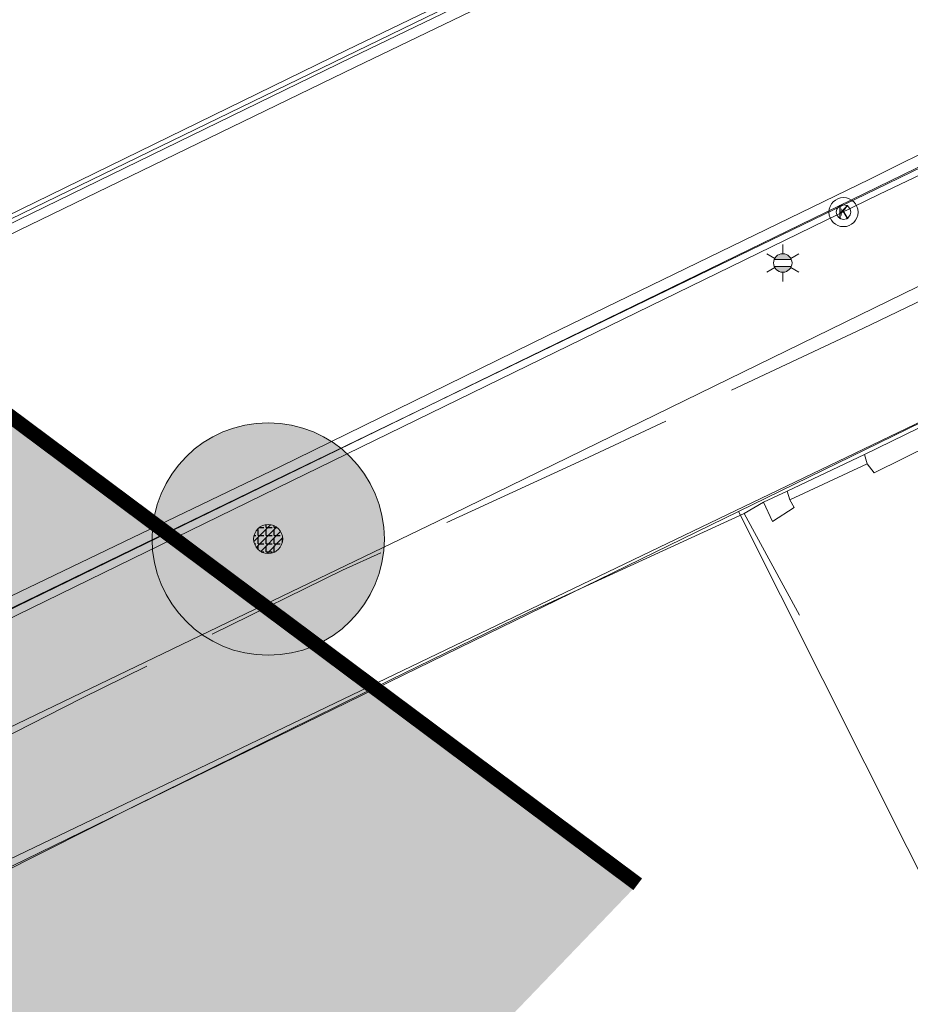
# Model space of a CAD drawing. Header units: metres. Extents: x 163543 to 168130, y 402678 to 405437.
# Tile 225 of 656: x 165479 to 165494, y 403862 to 403879. Entities that reach past the tile are written whole.
import ezdxf
from ezdxf.enums import TextEntityAlignment as Align

# ---------------------------------------------------------------- set-up
doc = ezdxf.new("R2010")
doc.units = ezdxf.units.M
doc.linetypes.add('X-CA190022.004-UO-DTM inmeting_v0.1$0$DASHED2', pattern=[0.375, 0.25, -0.125])
doc.linetypes.add('X-CA190022.004-UO-TXT_Tekst 1op200$0$AL-DETAILS', pattern=[5.2, 2, -1.2, 2])
doc.layers.get('0').update_dxf_attribs({"lineweight": 25})
for name, color, linetype, lineweight in [('X-CA190022.004-UO-BGT_Ondergrond$0$GE_203_VGOHaag_Lijn_GEM', 253, 'X-CA190022.004-UO-BGT_Ondergrond$0$Heg', 9), ('X-CA190022.004-UO-BGT_Ondergrond$0$GE_314_WGDRijbaanLokaleweg_Vlak_GEM', 253, 'Continuous', 9), ('X-CA190022.004-UO-BGT_Ondergrond$0$GE_317_WGDVoetpad_Vlak_GEM', 253, 'Continuous', 9), ('X-CA190022.004-UO-BGT_Ondergrond$0$GE_366_OWGBerm_groenvoorziening_Vlak_GEM', 253, 'Continuous', 9), ('X-CA190022.004-UO-BGT_Ondergrond$0$GE_401_OTDErf_Vlak_GEM', 253, 'Continuous', 9), ('X-CA190022.004-UO-BGT_Ondergrond$0$GE_479_BTDGroenvoorziening_grasenkruida_GEM', 253, 'Continuous', 9), ('X-CA190022.004-UO-BGT_Ondergrond$0$GE_861_PALLichtmast_Punt_GEM', 253, 'Continuous', 9), ('X-CA190022.004-UO-DTM inmeting_v0.1$0$B-WE-AL-TOPOGRAFIE_CULTUURGRENS-G', 246, 'X-CA190022.004-UO-DTM inmeting_v0.1$0$DASHED2', 0), ('X-CA190022.004-UO-DTM inmeting_v0.1$0$B-WE-GR-BOOM-S', 246, 'Continuous', 0), ('X-CA190022.004-UO-DTM inmeting_v0.1$0$B-WE-IE-TERREINAFSCHEIDING_KUNSTMATIG_MUUR-G', 246, 'X-CA190022.004-UO-DTM inmeting_v0.1$0$IE-TERREINAFSCHEIDING-KUNSTMATIG-DICHT', 0), ('X-CA190022.004-UO-DTM inmeting_v0.1$0$B-WE-IE-TERREINAFSCHEIDING_KUNSTMATIG_RASTERHEKWERK-G', 246, 'X-CA190022.004-UO-DTM inmeting_v0.1$0$IE-TERREINAFSCHEIDING-KUNSTMATIG-OPEN', 0), ('X-CA190022.004-UO-DTM inmeting_v0.1$0$B-WE-RI-HWA_KOLK-S', 246, 'Continuous', 0), ('X-CA190022.004-UO-DTM inmeting_v0.1$0$B-WE-VH-KANTOPSLUITING_ACHTERKANTBAND-G', 246, 'Continuous', 0), ('X-CA190022.004-UO-DTM inmeting_v0.1$0$B-WE-VH-KANTOPSLUITING_VOORKANTBAND-G', 246, 'Continuous', 0), ('X-CA190022.004-UO-DTM inmeting_v0.1$0$B-WE-VH-VERHARDING_ASFALT-G', 246, 'Continuous', 0), ('X-CA190022.004-UO-KAD_Percelen$0$B-WE-KG-GRENS_PERCEEL-GV', 150, 'Continuous', 9), ('X-CA190022.004-UO-TXT_Tekst 1op200$0$X-XX-AL-VERWIJZING_DETAIL-G', 7, 'X-CA190022.004-UO-TXT_Tekst 1op200$0$AL-DETAILS', 0), ('X-CA190022.004-UO-WHM_Putten en kolken combi_v0.1$0$KOLK INMETING', 251, 'Continuous', 18)]:
    doc.layers.add(name, color=color, linetype=linetype, lineweight=lineweight)
doc.layers.add('X-CA190022.004-UO-DWM_Beplanting$0$B-WE-GR-BOOM-S AFKOMSTIG UIT DTM_v0.4', color=252, linetype='Continuous')
doc.layers.add('X-CA190022.004-UO-DWM_Beplanting$0$N-GV-GR-GRAS-A-200', color=7, linetype='Continuous')
doc.layers.add('X-CA190022.004-UO-TXT_Tekst 1op200$0$X-XX-AL-VERWIJZING-V', color=253, linetype='Continuous', lineweight=0, transparency=0.4)
doc.styles.add('X-CA190022.004-UO-BGT_Ondergrond$0$NLCS-ISO', font='NLCS-ISO.ttf')
doc.styles.add('X-CA190022.004-UO-DTM inmeting_v0.1$0$ISOCPEUR 9 PT', font='isocpeur.ttf', dxfattribs={"height": 2.4402})
doc.styles.add('X-CA190022.004-UO-WHM_Putten en kolken combi_v0.1$0$ISOCPEUR 9 PT', font='isocpeur.ttf', dxfattribs={"height": 2.4402})
doc.linetypes.add('X-CA190022.004-UO-BGT_Ondergrond$0$Heg', pattern='A,5,-1.5,[2,dgnlstyle-meierijstad.shx,S=0.007937,R=45,X=0,Y=0],-1.5', length=8)
doc.linetypes.add('X-CA190022.004-UO-DTM inmeting_v0.1$0$IE-TERREINAFSCHEIDING-KUNSTMATIG-DICHT', pattern='A,8,-1,[82,NLCS.SHX,S=0.75,R=90,X=0,Y=0],-1', length=10)
doc.linetypes.add('X-CA190022.004-UO-DTM inmeting_v0.1$0$IE-TERREINAFSCHEIDING-KUNSTMATIG-OPEN', pattern='A,7,-1.5,[67,NLCS.SHX,S=0.75,R=0,X=0,Y=0],-1.5', length=10)

# ---------------------------------------------------------------- blocks, each defined once
blk = doc.blocks.new('X-CA190022.004-UO-BGT_Ondergrond$0$N-SIE-WEG_LICHTMAST-SO')
h = blk.add_hatch(color=256)
h.paths.add_polyline_path([(1.16, 0.5, 0.658505), (-1.16, 0.5)])
h.paths.add_polyline_path([(-1.16, -0.5, 0.658505), (1.16, -0.5)])
at = {"flags": 128}
for points in [[(0, 1.27), (0, 2.53)], [(-2.19, 1.27), (-1.1, 0.63)], [(-1.16, 0.5), (1.16, 0.5)], [(1.1, 0.63), (2.19, 1.27)], [(-2.19, -1.27), (-1.1, -0.63)], [(-1.16, -0.5), (1.16, -0.5)], [(0, -1.27), (0, -2.53)], [(2.19, -1.27), (1.1, -0.63)]]:
    blk.add_lwpolyline(points, dxfattribs=at)
at = {"ltscale": 0.5}
blk.add_circle((0, 0), 1.27, dxfattribs=at)
at = {"style": 'X-CA190022.004-UO-BGT_Ondergrond$0$NLCS-ISO'}
blk.add_attdef('TYPE', text='', height=1.8, dxfattribs=at).set_placement((0, 2.53), align=Align.BOTTOM_CENTER)
blk = doc.blocks.new('X-CA190022.004-UO-BGT_Ondergrond$0$IMGEOLichtmastpaal')
at = {"xscale": 5, "yscale": 5, "zscale": 5}
blk.add_blockref('X-CA190022.004-UO-BGT_Ondergrond$0$N-SIE-WEG_LICHTMAST-SO', (0.04, 6.39), dxfattribs=at)
blk = doc.blocks.new('X-CA190022.004-UO-DTM inmeting_v0.1$0$kolk 1.03')
at = {"layer": 'X-CA190022.004-UO-DTM inmeting_v0.1$0$B-WE-RI-HWA_KOLK-S'}
blk.add_circle((0, 0), 0.25, dxfattribs=at)
at = {"layer": 'X-CA190022.004-UO-DTM inmeting_v0.1$0$B-WE-RI-HWA_KOLK-S', "insert": (0, 0), "char_height": 0.244, "attachment_point": 5, "style": 'X-CA190022.004-UO-DTM inmeting_v0.1$0$ISOCPEUR 9 PT'}
blk.add_mtext_dynamic_manual_height_columns('K', width=0.25229, gutter_width=12.201, heights=[0], dxfattribs=at)
blk = doc.blocks.new('X-CA190022.004-UO-DTM inmeting_v0.1$0$boom')
h = blk.add_hatch()
h.set_pattern_fill('ANSI31', color=256, scale=0.13)
h.paths.add_polyline_path([(-1, 0, 1), (1, 0, 1)])
blk.add_circle((0, 0), 1)
blk = doc.blocks.new('X-CA190022.004-UO-DWM_Beplanting$0$SGR-BOOM_01-SO')
at = {"linetype": 'ByBlock', "lineweight": 18}
h = blk.add_hatch(color=0, dxfattribs=at)
h.dxf.hatch_style = 1
edge = h.paths.add_edge_path()
edge.add_arc((0, 0), 0.25, 0, 360)
at = {"color": 0, "linetype": 'ByBlock', "lineweight": 18}
for radius in [2, 0.25]:
    blk.add_circle((0, 0), radius, dxfattribs=at)
blk = doc.blocks.new('X-CA190022.004-UO-DWM_Beplanting$0$IMGEOBoom')
at = {"transparency": 33554457}
h = blk.add_hatch(color=256, dxfattribs=at)
h.dxf.hatch_style = 1
edge = h.paths.add_edge_path()
edge.add_arc((0, 0), 100, 0, 360)
edge = h.paths.add_edge_path(flags=17)
edge.add_arc((0, 0), 12.5, 0, 360)
h = blk.add_hatch()
h.set_pattern_fill('ANGLE', color=256)
h.set_pattern_definition([(0, (0, 0), (0, 6.985), [5.08, -1.905]), (90, (0, 0), (-6.985, 4e-16), [5.08, -1.905])])
edge = h.paths.add_edge_path(flags=17)
edge.add_arc((0, 0), 12.5, 0, 360)
at = {"layer": 'X-CA190022.004-UO-DWM_Beplanting$0$N-GV-GR-GRAS-A-200'}
h = blk.add_hatch(color=256, dxfattribs=at)
h.dxf.hatch_style = 1
edge = h.paths.add_edge_path(flags=17)
edge.add_arc((0, 0), 12.5, 0, 360)
at = {"xscale": 50, "yscale": 50, "zscale": 50}
blk.add_blockref('X-CA190022.004-UO-DWM_Beplanting$0$SGR-BOOM_01-SO', (0, 0), dxfattribs=at)
blk = doc.blocks.new('X-CA190022.004-UO-WHM_Putten en kolken combi_v0.1$0$kolk 1.03')
blk.add_circle((0, 0), 0.25)
at = {"insert": (0, 0), "char_height": 0.244, "attachment_point": 5, "style": 'X-CA190022.004-UO-WHM_Putten en kolken combi_v0.1$0$ISOCPEUR 9 PT'}
blk.add_mtext_dynamic_manual_height_columns('K', width=0.25229, gutter_width=12.201, heights=[0], dxfattribs=at)

msp = doc.modelspace()

# ---------------------------------------------------------------- hatches: boundary and pattern name
at = {"layer": 'X-CA190022.004-UO-TXT_Tekst 1op200$0$X-XX-AL-VERWIJZING-V'}
h = msp.add_hatch(color=256, dxfattribs=at)
h.dxf.hatch_style = 1
h.paths.add_polyline_path([(165471.506, 403877.339), (165470.295, 403878.587), (165468.473, 403879.052), (165464.873, 403880.204), (165449.202, 403882.613), (165469.033, 403843.252), (165489.15, 403864.185)])

# ---------------------------------------------------------------- linework, layer by layer
at = {"layer": 'X-CA190022.004-UO-BGT_Ondergrond$0$GE_203_VGOHaag_Lijn_GEM'}
msp.add_line((165481.737, 403866.247), (165491.124, 403870.755), dxfattribs=at)
at = {"layer": 'X-CA190022.004-UO-BGT_Ondergrond$0$GE_314_WGDRijbaanLokaleweg_Vlak_GEM', "flags": 128}
msp.add_lwpolyline([(165317.94, 403797.77), (165450.872, 403862.295), (165453.492, 403863.567), (165458.165, 403865.835), (165462.706, 403868.039), (165466.438, 403869.85), (165467.289, 403870.263), (165468.64, 403870.919), (165502.733, 403887.468), (165505.358, 403882.061), (165500.643, 403879.766), (165497.473, 403878.224), (165471.615, 403865.64), (165471.159, 403865.418), (165454.377, 403857.324), (165435.261, 403848.004), (165428.91, 403844.923), (165428.309, 403844.631), (165413.209, 403837.305), (165410.8, 403836.137), (165410.141, 403835.817), (165404.196, 403832.933)], dxfattribs=at)
at = {"layer": 'X-CA190022.004-UO-BGT_Ondergrond$0$GE_317_WGDVoetpad_Vlak_GEM', "flags": 128}
for points in [[(165510.661, 403882.579), (165512.35, 403880.95), (165491.124, 403870.755), (165481.737, 403866.247), (165478.197, 403864.547), (165471.251, 403861.21), (165471, 403861.09), (165467.779, 403859.542)], [(165471.159, 403865.418), (165471.615, 403865.64), (165472.336, 403863.999), (165485.698, 403870.425), (165498.231, 403876.55), (165501.423, 403877.996), (165506.536, 403880.508), (165510.661, 403882.579)]]:
    msp.add_lwpolyline(points, dxfattribs=at)
at = {"layer": 'X-CA190022.004-UO-BGT_Ondergrond$0$GE_366_OWGBerm_groenvoorziening_Vlak_GEM', "flags": 128}
msp.add_lwpolyline([(165498.231, 403876.55), (165485.698, 403870.425), (165472.336, 403863.999), (165471.615, 403865.64), (165497.473, 403878.224), (165497.679, 403877.768), (165498.231, 403876.55)], dxfattribs=at)
at = {"layer": 'X-CA190022.004-UO-BGT_Ondergrond$0$GE_401_OTDErf_Vlak_GEM', "flags": 128}
msp.add_lwpolyline([(165538.32, 403862.77), (165503.758, 403822.41), (165496.379, 403813.731), (165496.378, 403813.731), (165485.591, 403811.388), (165481.789, 403813.869), (165481.78, 403813.875), (165476.379, 403837.959), (165475.856, 403840.688), (165471.251, 403861.21), (165478.197, 403864.547), (165481.737, 403866.247), (165491.124, 403870.755), (165512.35, 403880.95), (165510.661, 403882.579), (165509.24, 403883.95), (165508.858, 403883.764), (165504.2, 403888.18), (165501.75, 403890.633), (165487.482, 403902.701), (165499.634, 403908.667), (165524.544, 403920.283)], dxfattribs=at)
at = {"layer": 'X-CA190022.004-UO-BGT_Ondergrond$0$GE_479_BTDGroenvoorziening_grasenkruida_GEM', "flags": 128}
msp.add_lwpolyline([(165524.544, 403920.283), (165499.634, 403908.667), (165487.482, 403902.701), (165501.75, 403890.633), (165504.2, 403888.18), (165503.307, 403887.747), (165502.733, 403887.468), (165468.64, 403870.919), (165469.04, 403872.87), (165470.412, 403879.566)], dxfattribs=at)
at = {"layer": 'X-CA190022.004-UO-DTM inmeting_v0.1$0$B-WE-AL-TOPOGRAFIE_CULTUURGRENS-G', "ltscale": 10}
for p, q in [((165498.215, 403876.241, 9.109), (165493.028, 403873.75, 9.13)), ((165493.028, 403873.75, 9.13), (165488.135, 403871.452, 9.11)), ((165488.135, 403871.452, 9.11), (165484.069, 403869.59, 9.147)), ((165484.069, 403869.59, 9.147), (165479.567, 403867.384, 9.08)), ((165479.567, 403867.384, 9.08), (165476.498, 403865.819, 9.095))]:
    msp.add_line(p, q, dxfattribs=at)
at = {"layer": 'X-CA190022.004-UO-DTM inmeting_v0.1$0$B-WE-IE-TERREINAFSCHEIDING_KUNSTMATIG_MUUR-G'}
for p, q in [((165497.17, 403873.583, 9.301), (165493.053, 403871.58, 9.327)), ((165493.221, 403871.266, 9.272), (165497.32, 403873.297, 9.243)), ((165493.053, 403871.58, 9.327), (165493.101, 403871.42, 9.324)), ((165493.101, 403871.42, 9.324), (165493.221, 403871.266, 9.272)), ((165491.722, 403870.951, 9.326), (165491.316, 403870.762, 9.205)), ((165491.767, 403870.801, 9.332), (165491.722, 403870.951, 9.326)), ((165491.316, 403870.762, 9.205), (165490.982, 403870.563, 9.229)), ((165491.316, 403870.762, 9.205), (165491.472, 403870.429, 9.556)), ((165491.844, 403870.67, 9.294), (165491.767, 403870.801, 9.332)), ((165491.472, 403870.429, 9.556), (165491.844, 403870.67, 9.294))]:
    msp.add_line(p, q, dxfattribs=at)
at = {"layer": 'X-CA190022.004-UO-DTM inmeting_v0.1$0$B-WE-IE-TERREINAFSCHEIDING_KUNSTMATIG_RASTERHEKWERK-G'}
for p, q in [((165490.982, 403870.563, 9.229), (165487.271, 403868.864, 9.125)), ((165491.935, 403868.815, 9.676), (165490.982, 403870.563, 9.229)), ((165487.271, 403868.864, 9.125), (165484.885, 403867.699, 9.119)), ((165484.885, 403867.699, 9.119), (165480.507, 403865.541, 9.116)), ((165480.507, 403865.541, 9.116), (165477.629, 403864.092, 9.146))]:
    msp.add_line(p, q, dxfattribs=at)
at = {"layer": 'X-CA190022.004-UO-DTM inmeting_v0.1$0$B-WE-VH-KANTOPSLUITING_ACHTERKANTBAND-G'}
for points in [[(165501.834, 403887.087, 9.133), (165495.654, 403884.1, 9.106), (165490.189, 403881.458, 9.087), (165484.135, 403878.535, 9.054), (165477.757, 403875.421, 9.066), (165471.732, 403872.493, 9.057), (165469.155, 403871.225, 9.055), (165468.686, 403871.021, 8.999), (165468.608, 403870.974, 9.005), (165468.299, 403870.83, 8.977), (165466.572, 403869.975, 8.983), (165466.434, 403869.927, 8.983), (165462.253, 403867.901, 8.978), (165457.869, 403865.783, 8.957), (165456.577, 403865.12, 9.048), (165450.564, 403862.245, 9.049), (165445.935, 403859.972, 9.048), (165439.705, 403856.957, 9.056), (165434.495, 403854.445, 9.041)], [(165505.451, 403881.903, 9.083), (165500.826, 403879.709, 9.106), (165500.959, 403879.389, 9.123), (165497.619, 403877.776, 9.12), (165497.495, 403878.05, 9.109), (165493.311, 403876.058, 9.108), (165487.734, 403873.339, 9.101), (165483.182, 403871.121, 9.095), (165477.457, 403868.33, 9.074), (165472.899, 403866.111, 9.05), (165471.81, 403865.55, 9.027), (165470.966, 403865.158, 9.028), (165469.979, 403864.424, 9.03), (165469.094, 403863.538, 9.027), (165468.416, 403862.444, 9.026), (165468.029, 403861.183, 9.019)], [(165493.101, 403871.42, 9.324), (165491.767, 403870.801, 9.332)]]:
    msp.add_polyline3d(points, dxfattribs=at)
at = {"layer": 'X-CA190022.004-UO-DTM inmeting_v0.1$0$B-WE-VH-KANTOPSLUITING_VOORKANTBAND-G'}
for points in [[(165501.899, 403886.965, 9.019), (165495.666, 403883.943, 8.989), (165490.309, 403881.35, 8.972), (165484.224, 403878.411, 8.95), (165477.789, 403875.279, 8.936), (165471.765, 403872.337, 8.941), (165468.579, 403870.798, 8.947), (165466.438, 403869.761, 8.955), (165462.299, 403867.725, 8.968), (165457.929, 403865.642, 8.955), (165450.653, 403862.099, 8.916), (165446.024, 403859.844, 8.926), (165439.772, 403856.804, 8.932), (165434.54, 403854.306, 8.921)], [(165505.347, 403882.028, 9.046), (165500.734, 403879.797, 8.979), (165497.428, 403878.168, 8.993), (165493.257, 403876.147, 8.971), (165487.672, 403873.444, 8.998), (165483.08, 403871.227, 8.965), (165477.405, 403868.472, 8.956), (165472.801, 403866.221, 8.933), (165471.755, 403865.684, 8.916), (165470.857, 403865.256, 8.933), (165469.936, 403864.588, 8.94), (165468.981, 403863.617, 8.936), (165468.317, 403862.48, 8.948), (165467.897, 403861.174, 8.944), (165467.804, 403860.13, 8.97), (165467.854, 403858.977, 8.963), (165468.025, 403858.1, 8.961), (165468.874, 403854.311, 8.947), (165469.774, 403850.073, 8.949), (165470.416, 403847.228, 8.937), (165471.485, 403842.622, 8.92), (165472.056, 403839.881, 8.906)], [(165493.053, 403871.58, 9.327), (165491.722, 403870.951, 9.326)]]:
    msp.add_polyline3d(points, dxfattribs=at)
at = {"layer": 'X-CA190022.004-UO-DTM inmeting_v0.1$0$B-WE-VH-VERHARDING_ASFALT-G'}
for points in [[(165501.974, 403886.811, 9.058), (165495.742, 403883.788, 9.017), (165490.417, 403881.201, 9.011), (165484.284, 403878.244, 8.985), (165477.906, 403875.153, 8.979), (165471.807, 403872.167, 8.971), (165468.661, 403870.61, 8.98), (165466.553, 403869.57, 8.991), (165462.338, 403867.569, 8.97), (165457.977, 403865.462, 8.974), (165450.771, 403861.977, 8.946), (165446.101, 403859.702, 8.968), (165439.882, 403856.682, 8.977), (165434.629, 403854.137, 8.963)], [(165505.248, 403882.177, 9.037), (165500.597, 403879.948, 9.027), (165497.295, 403878.384, 9.029), (165493.144, 403876.319, 9.007), (165487.604, 403873.63, 9.009), (165482.99, 403871.369, 8.988), (165477.314, 403868.642, 8.983), (165472.705, 403866.374, 8.96), (165471.604, 403865.84, 8.952), (165470.721, 403865.398, 8.96), (165469.861, 403864.739, 8.968), (165468.847, 403863.76, 8.979), (165468.153, 403862.554, 8.985), (165467.661, 403861.127, 8.975), (165467.688, 403860.047, 8.971), (165467.713, 403858.987, 8.975), (165467.869, 403858.073, 8.971), (165468.728, 403854.233, 8.955), (165469.636, 403850.069, 8.945), (165470.31, 403847.16, 8.933), (165471.332, 403842.582, 8.924), (165471.931, 403839.844, 8.921)]]:
    msp.add_polyline3d(points, dxfattribs=at)
at = {"layer": 'X-CA190022.004-UO-KAD_Percelen$0$B-WE-KG-GRENS_PERCEEL-GV', "flags": 128}
msp.add_lwpolyline([(165497.667, 403757.082), (165501.252, 403778.269), (165482.14, 403813.619), (165476.531, 403838.4), (165471.394, 403861.093), (165490.886, 403870.6), (165502.278, 403876.156), (165512.515, 403881.147), (165488.008, 403902.301), (165414.648, 403867.011), (165432.29, 403842.158), (165433.171, 403842.55), (165456.543, 403853.918), (165459.871, 403852.29), (165465.213, 403828.507), (165469.095, 403811.313), (165472.909, 403794.011), (165474.352, 403787.415), (165476.721, 403776.593), (165481.531, 403755.119)], dxfattribs=at)
for points in [[(165490.886, 403870.6), (165500.318, 403851.813), (165509.985, 403859.701), (165505.22, 403869.82), (165502.278, 403876.156)], [(165476.531, 403838.4), (165489.721, 403841.211), (165500.318, 403851.813), (165490.886, 403870.6), (165471.394, 403861.093)]]:
    msp.add_lwpolyline(points, close=True, dxfattribs=at)
at = {"layer": 'X-CA190022.004-UO-TXT_Tekst 1op200$0$X-XX-AL-VERWIJZING_DETAIL-G', "const_width": 0.25, "flags": 128}
msp.add_lwpolyline([(165489.15, 403864.185), (165471.506, 403877.339), (165470.295, 403878.587), (165468.473, 403879.052), (165464.873, 403880.204), (165419.079, 403887.244)], dxfattribs=at)

# ---------------------------------------------------------------- block references
at = {"layer": 'X-CA190022.004-UO-BGT_Ondergrond$0$GE_861_PALLichtmast_Punt_GEM', "xscale": 0.025, "yscale": 0.025, "zscale": 0.025}
msp.add_blockref('X-CA190022.004-UO-BGT_Ondergrond$0$IMGEOLichtmastpaal', (165491.647, 403874.716), dxfattribs=at)
at = {"layer": 'X-CA190022.004-UO-DTM inmeting_v0.1$0$B-WE-GR-BOOM-S', "linetype": 'ByBlock', "lineweight": -2, "xscale": 0.25, "yscale": 0.25, "zscale": 0.25}
msp.add_blockref('X-CA190022.004-UO-DTM inmeting_v0.1$0$boom', (165482.788, 403870.126, 9.162), dxfattribs=at)
at = {"layer": 'X-CA190022.004-UO-DTM inmeting_v0.1$0$B-WE-RI-HWA_KOLK-S', "linetype": 'ByBlock', "lineweight": -2, "xscale": 0.5, "yscale": 0.5, "zscale": 0.5}
msp.add_blockref('X-CA190022.004-UO-DTM inmeting_v0.1$0$kolk 1.03', (165492.693, 403875.751, 9.099), dxfattribs=at)
at = {"layer": 'X-CA190022.004-UO-DWM_Beplanting$0$B-WE-GR-BOOM-S AFKOMSTIG UIT DTM_v0.4', "linetype": 'ByBlock', "lineweight": -2, "xscale": 0.02, "yscale": 0.02, "zscale": 0.02}
msp.add_blockref('X-CA190022.004-UO-DWM_Beplanting$0$IMGEOBoom', (165482.788, 403870.126, 9.162), dxfattribs=at)
at = {"layer": 'X-CA190022.004-UO-WHM_Putten en kolken combi_v0.1$0$KOLK INMETING', "linetype": 'ByBlock', "lineweight": -2}
msp.add_blockref('X-CA190022.004-UO-WHM_Putten en kolken combi_v0.1$0$kolk 1.03', (165492.693, 403875.751, 9.099), dxfattribs=at)

doc.saveas('drawing.dxf')
